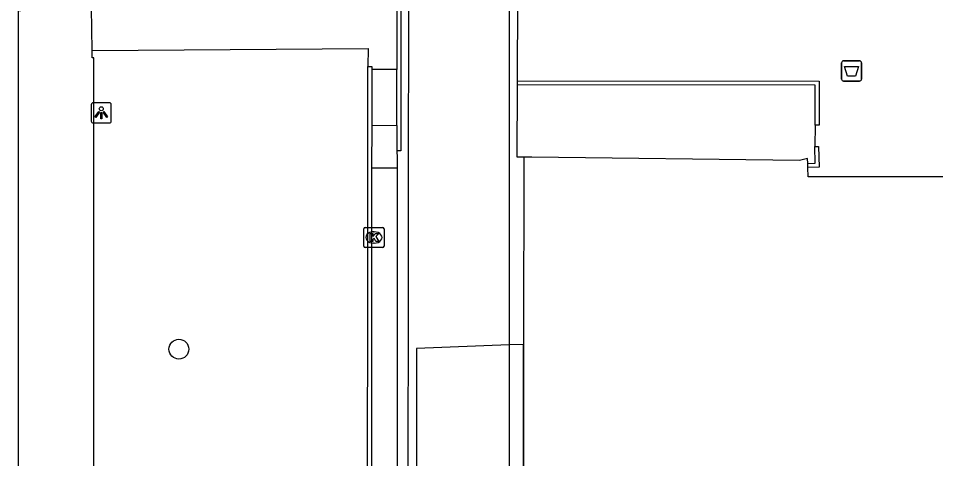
# Model space of a CAD drawing. Extents: x 161477 to 163040, y 383680 to 384868.
# Drawn here: x 161691.64 to 161737.08, y 384325.3 to 384347.08 of the extents above; entities that cross this region are included whole.
import ezdxf

# ---------------------------------------------------------------- set-up
doc = ezdxf.new("R2010")
doc.units = 0
for name, color, linetype in [('IMGEO_Afvalbak', 7, 'Continuous'), ('IMGEO_Boom', 7, 'Continuous'), ('IMGEO_Fietspad_gesloten', 7, 'Continuous'), ('IMGEO_Kolk', 7, 'Continuous'), ('IMGEO_Lichtpunt', 7, 'Continuous'), ('IMGEO_Muur', 7, 'Continuous'), ('IMGEO_Pand', 7, 'Continuous'), ('IMGEO_Pand_overbouw', 7, 'Continuous'), ('IMGEO_Rijbaan_lokaal_open', 7, 'Continuous'), ('IMGEO_Voetpad_open', 7, 'Continuous')]:
    doc.layers.add(name, color=color, linetype=linetype)

msp = doc.modelspace()

# ---------------------------------------------------------------- linework, layer by layer
at = {"layer": 'IMGEO_Afvalbak'}
for p, q in [((161732.515, 384344.98), (161733.305, 384344.98)), ((161733.305, 384344.98), (161732.515, 384344.98)), ((161732.415, 384344.08), (161732.415, 384344.88)), ((161732.415, 384344.88), (161732.415, 384344.08)), ((161733.405, 384344.88), (161733.405, 384344.08)), ((161733.405, 384344.08), (161733.405, 384344.88)), ((161733.305, 384343.98), (161732.515, 384343.98)), ((161732.515, 384343.98), (161733.305, 384343.98))]:
    msp.add_line(p, q, dxfattribs=at)
msp.add_lwpolyline([(161732.558, 384344.694), (161733.262, 384344.694), (161733.113, 384344.224), (161732.707, 384344.224), (161732.558, 384344.694)], dxfattribs=at)
for centre, start, end in [((161732.515, 384344.88), 90, 180), ((161732.515, 384344.88), 90, 180), ((161733.305, 384344.88), 0, 90), ((161733.305, 384344.88), 360, 90), ((161732.515, 384344.08), 180, 270), ((161732.515, 384344.08), 180, 270), ((161733.305, 384344.08), 270, 0), ((161733.305, 384344.08), 270, 0)]:
    msp.add_arc(centre, 0.1, start, end, dxfattribs=at)
at = {"layer": 'IMGEO_Boom'}
msp.add_circle((161699.592, 384330.713), 0.489, dxfattribs=at)
at = {"layer": 'IMGEO_Fietspad_gesloten'}
for points in [[(161691.641, 384295.983), (161691.653, 384347.47), (161691.759, 384347.47), (161691.764, 384348.214)], [(161695.294, 384345.49), (161695.263, 384347.608)], [(161695.371, 384295.924), (161695.386, 384316.919), (161695.383, 384345.124), (161695.299, 384345.124), (161695.294, 384345.49)]]:
    msp.add_lwpolyline(points, dxfattribs=at)
at = {"layer": 'IMGEO_Kolk'}
for p, q in [((161708.827, 384336.74), (161709.679, 384336.74)), ((161708.752, 384335.814), (161708.752, 384336.666)), ((161709.24, 384336.52), (161709.265, 384336.52)), ((161709.753, 384336.666), (161709.753, 384335.814)), ((161709.263, 384335.96), (161709.238, 384335.96)), ((161709.679, 384335.74), (161708.827, 384335.74))]:
    msp.add_line(p, q, dxfattribs=at)
for points in [[(161708.827, 384336.74), (161709.679, 384336.74)], [(161708.752, 384335.814), (161708.752, 384336.666)], [(161709.073, 384336.44), (161709.196, 384336.44), (161709.196, 384336.289), (161709.326, 384336.44), (161709.49, 384336.44), (161709.344, 384336.289), (161709.497, 384336.04), (161709.345, 384336.04), (161709.26, 384336.204), (161709.196, 384336.137), (161709.196, 384336.04), (161709.073, 384336.04), (161709.073, 384336.44)], [(161709.753, 384336.666), (161709.753, 384335.814)], [(161709.679, 384335.74), (161708.827, 384335.74)]]:
    msp.add_lwpolyline(points, dxfattribs=at)
for centre, start, end in [((161708.829, 384336.664), 91.552, 178.448), ((161708.829, 384336.664), 91.552, 178.448), ((161709.677, 384336.664), 1.552, 88.448), ((161709.677, 384336.664), 1.552, 88.448), ((161708.829, 384335.816), 181.552, 268.448), ((161708.829, 384335.816), 181.552, 268.448), ((161709.677, 384335.816), 271.552, 358.448), ((161709.677, 384335.816), 271.552, 358.448)]:
    msp.add_arc(centre, 0.0765, start, end, dxfattribs=at)
for centre, major_axis, ratio, start_param, end_param in [((161709.239, 384336.24), (-0.387, 0.002), 0.722429, 4.712389, 7.853982), ((161709.264, 384336.24), (-0.39, 0.002), 0.717154, 1.570796, 4.712389)]:
    msp.add_ellipse(centre, major_axis=major_axis, ratio=ratio, start_param=start_param, end_param=end_param, dxfattribs=at)
at = {"layer": 'IMGEO_Lichtpunt'}
for p, q in [((161695.25, 384342.808), (161695.25, 384342.001)), ((161695.25, 384342.808), (161695.25, 384342.001)), ((161696.152, 384342.903), (161695.344, 384342.903)), ((161696.152, 384342.903), (161695.344, 384342.903)), ((161696.246, 384342.001), (161696.246, 384342.808)), ((161696.246, 384342.001), (161696.246, 384342.808)), ((161695.344, 384341.907), (161696.152, 384341.907)), ((161695.344, 384341.907), (161696.152, 384341.907))]:
    msp.add_line(p, q, dxfattribs=at)
for points in [[(161695.624, 384342.472), (161695.663, 384342.444), (161695.475, 384342.182), (161695.437, 384342.209), (161695.624, 384342.472)], [(161695.726, 384342.424), (161695.773, 384342.424), (161695.773, 384342.102), (161695.726, 384342.102), (161695.726, 384342.424)], [(161695.836, 384342.444), (161695.874, 384342.471), (161696.061, 384342.209), (161696.022, 384342.181), (161695.836, 384342.444)]]:
    msp.add_lwpolyline(points, dxfattribs=at)
msp.add_circle((161695.749, 384342.606), 0.0994, dxfattribs=at)
for centre, start, end in [((161695.344, 384342.808), 90, 180), ((161695.344, 384342.808), 90, 180), ((161696.152, 384342.808), 0, 90), ((161696.152, 384342.808), 0, 90), ((161695.344, 384342.001), 180, 270), ((161695.344, 384342.001), 180, 270), ((161696.152, 384342.001), 270, 0), ((161696.152, 384342.001), 270, 360)]:
    msp.add_arc(centre, 0.0946, start, end, dxfattribs=at)
at = {"layer": 'IMGEO_Muur'}
for points in [[(161710.584, 384352.53), (161710.584, 384350.899), (161710.584, 384350.651), (161710.584, 384350.3), (161710.584, 384348.689), (161710.584, 384348.338), (161710.584, 384340.528), (161710.384, 384340.528)], [(161710.384, 384348.114), (161710.384, 384344.551)], [(161708.915, 384291.578), (161708.918, 384296.357), (161708.947, 384339.669), (161708.95, 384344.702)], [(161708.95, 384344.702), (161709.15, 384344.702), (161709.15, 384344.552)], [(161709.15, 384344.552), (161709.149, 384344.271), (161709.148, 384341.796)], [(161710.384, 384341.785), (161710.384, 384344.551)], [(161716.367, 384343.789), (161716.368, 384343.989)], [(161731.102, 384341.792), (161731.102, 384343.783), (161716.367, 384343.789)], [(161716.368, 384343.989), (161731.311, 384343.981), (161731.302, 384341.792), (161731.102, 384341.792)], [(161709.148, 384341.796), (161709.135, 384339.669)], [(161710.384, 384341.785), (161710.384, 384340.528)], [(161730.742, 384339.895), (161731.105, 384339.918), (161731.084, 384340.743)], [(161731.084, 384340.743), (161731.279, 384340.743), (161731.307, 384339.71), (161730.747, 384339.695)], [(161709.135, 384339.669), (161709.118, 384296.359)]]:
    msp.add_lwpolyline(points, dxfattribs=at)
at = {"layer": 'IMGEO_Pand'}
for points in [[(161716.675, 384340.207), (161716.67, 384330.95), (161716.669, 384305.336), (161716.639, 384296.084)], [(161730.742, 384339.895), (161730.735, 384340.145), (161730.337, 384340.055), (161717.075, 384340.205), (161716.675, 384340.207)], [(161730.747, 384339.695), (161730.742, 384339.895)], [(161737.785, 384339.691), (161737.785, 384339.243), (161730.759, 384339.245), (161730.747, 384339.695)]]:
    msp.add_lwpolyline(points, dxfattribs=at)
at = {"layer": 'IMGEO_Pand_overbouw'}
msp.add_lwpolyline([(161716.67, 384330.95), (161715.948, 384330.922), (161711.365, 384330.746), (161711.347, 384305.537), (161716.669, 384305.336)], close=True, dxfattribs=at)
at = {"layer": 'IMGEO_Rijbaan_lokaal_open'}
for points in [[(161710.906, 384283.946), (161710.909, 384285.388), (161710.909, 384285.627), (161710.922, 384292.588), (161710.982, 384350.65), (161710.982, 384350.889), (161710.984, 384352.526)], [(161715.952, 384352.503), (161715.952, 384350.888), (161715.952, 384350.649), (161715.94, 384291.552), (161715.939, 384285.629), (161715.942, 384285.387), (161715.943, 384283.744)]]:
    msp.add_lwpolyline(points, dxfattribs=at)
at = {"layer": 'IMGEO_Voetpad_open'}
for points in [[(161716.368, 384343.989), (161716.377, 384348.086)], [(161695.294, 384345.49), (161708.973, 384345.586), (161708.95, 384344.702)], [(161710.384, 384344.551), (161709.15, 384344.552)], [(161716.675, 384340.207), (161716.355, 384340.208), (161716.367, 384343.789)], [(161709.148, 384341.796), (161710.384, 384341.785)], [(161731.102, 384341.792), (161731.084, 384340.743)], [(161710.384, 384340.528), (161710.404, 384340.188), (161710.404, 384339.888), (161710.404, 384339.668)], [(161710.404, 384339.668), (161709.135, 384339.669)], [(161710.404, 384339.668), (161710.389, 384296.375)]]:
    msp.add_lwpolyline(points, dxfattribs=at)

doc.saveas('drawing.dxf')
